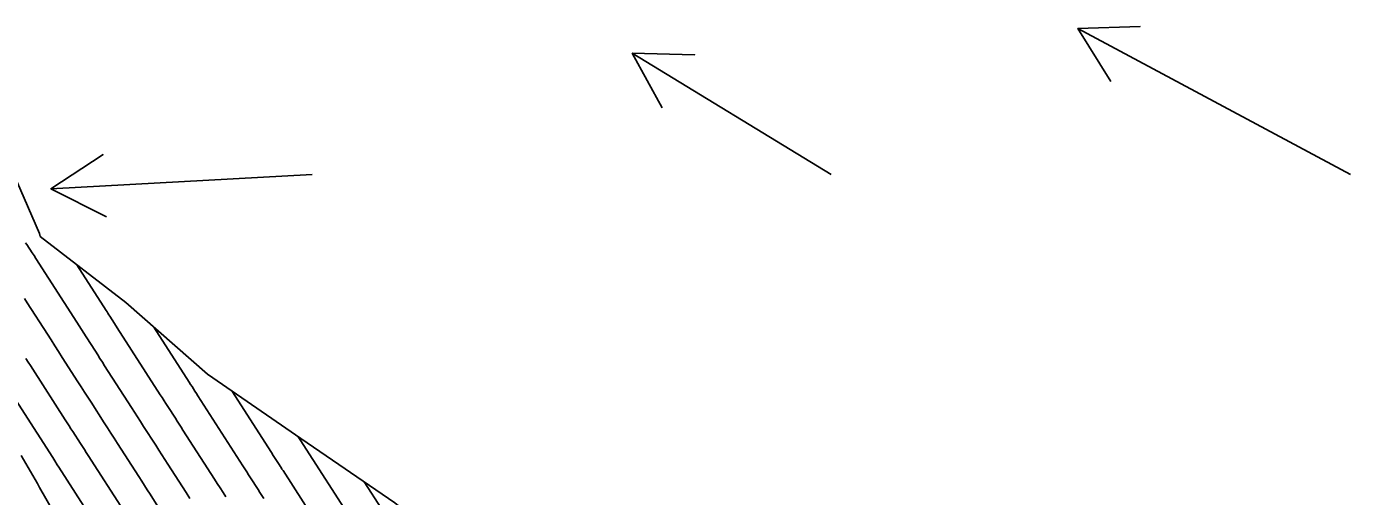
# Model space of a CAD drawing. Extents: x 954385 to 988206, y 1868364 to 1924553.
# Drawn here: x 956579.6 to 956707.1, y 1921887.9 to 1921933.2 of the extents above; entities that cross this region are included whole.
import ezdxf

# ---------------------------------------------------------------- set-up
doc = ezdxf.new("R2010")
doc.units = 0
for name, color, linetype in [('Ex_Major Contours', 7, 'Continuous'), ('Ex_Minor Contours', 7, 'Continuous'), ('Perimeter', 7, 'Continuous'), ('Slopes', 7, 'Continuous')]:
    doc.layers.add(name, color=color, linetype=linetype)

msp = doc.modelspace()

# ---------------------------------------------------------------- linework, layer by layer
at = {"layer": 'Ex_Major Contours'}
for points in [[(956595.35, 1921887.71), (956594.99, 1921888.28), (956593.24, 1921891), (956592.95, 1921891.46), (956592.66, 1921891.92), (956592.36, 1921892.37), (956592.07, 1921892.83), (956590.9, 1921894.65), (956590.61, 1921895.11), (956590.31, 1921895.57), (956590.02, 1921896.02), (956589.73, 1921896.48), (956587.15, 1921900.5), (956586.93, 1921900.85), (956586.7, 1921901.2), (956586.48, 1921901.54), (956586.26, 1921901.89), (956585.36, 1921903.29), (956585.14, 1921903.64), (956584.91, 1921903.99), (956584.69, 1921904.33), (956584.47, 1921904.68), (956580.52, 1921910.83), (956580.35, 1921911.1), (956580.18, 1921911.37), (956579.66, 1921912.17), (956579.63, 1921912.21), (956579.54, 1921912.35)], [(956612.14, 1921889.32), (956613.84, 1921886.67)]]:
    msp.add_lwpolyline(points, dxfattribs=at)
at = {"layer": 'Ex_Minor Contours'}
for points in [[(956598.82, 1921887.87), (956598.55, 1921888.29), (956598.28, 1921888.72), (956598, 1921889.14), (956597.73, 1921889.56), (956594.69, 1921894.3), (956594.51, 1921894.59), (956594.33, 1921894.87), (956594.14, 1921895.15), (956593.96, 1921895.43), (956593.24, 1921896.57), (956593.05, 1921896.85), (956592.87, 1921897.13), (956592.69, 1921897.42), (956592.51, 1921897.7), (956588.37, 1921904.15), (956588.1, 1921904.57), (956587.65, 1921905.27), (956587.56, 1921905.41), (956587.47, 1921905.55), (956587.38, 1921905.69), (956587.29, 1921905.83), (956584.47, 1921910.23)], [(956592.61, 1921886.43), (956591.53, 1921888.12), (956591.26, 1921888.54), (956590.99, 1921888.96), (956590.72, 1921889.39), (956590.45, 1921889.81), (956588.39, 1921893.01), (956588.07, 1921893.51), (956587.76, 1921894), (956587.44, 1921894.5), (956587.12, 1921894.99), (956585.85, 1921896.97), (956585.53, 1921897.46), (956585.22, 1921897.96), (956584.9, 1921898.45), (956584.58, 1921898.95), (956583.07, 1921901.3), (956582.71, 1921901.86), (956582.35, 1921902.42), (956582, 1921902.98), (956581.64, 1921903.54), (956579.69, 1921906.56), (956579.43, 1921906.97)], [(956591.89, 1921904.22), (956595.29, 1921898.92), (956595.43, 1921898.7), (956595.57, 1921898.48), (956595.85, 1921898.04), (956596, 1921897.82), (956596.14, 1921897.6), (956600.47, 1921890.85), (956600.65, 1921890.57), (956600.83, 1921890.28), (956601.02, 1921890), (956601.2, 1921889.71), (956601.93, 1921888.57), (956602.11, 1921888.29), (956602.3, 1921888.01), (956602.48, 1921887.72)], [(956579.57, 1921901.2), (956579.79, 1921900.85), (956580.02, 1921900.51), (956580.24, 1921900.16), (956583.36, 1921895.29), (956583.55, 1921895.01), (956583.73, 1921894.72), (956583.91, 1921894.43), (956584.1, 1921894.15), (956584.83, 1921893.01), (956585.01, 1921892.72), (956585.2, 1921892.44), (956585.38, 1921892.15), (956585.56, 1921891.86), (956589, 1921886.51)], [(956577.34, 1921899.13), (956582.15, 1921891.64), (956582.34, 1921891.33), (956582.59, 1921890.95), (956582.74, 1921890.72), (956587.55, 1921883.21)], [(956599.4, 1921898.07), (956603.21, 1921892.14), (956603.39, 1921891.85), (956603.58, 1921891.56), (956603.95, 1921890.98), (956604.05, 1921890.83), (956604.14, 1921890.69), (956604.23, 1921890.54), (956604.33, 1921890.4), (956608.43, 1921884)], [(956611.14, 1921885.33), (956605.99, 1921893.36), (956605.8, 1921893.66)], [(956587.27, 1921877.64), (956580.89, 1921888.76), (956580.67, 1921889.15), (956580.45, 1921889.53), (956580.23, 1921889.92), (956580.01, 1921890.31), (956579.12, 1921891.85)]]:
    msp.add_lwpolyline(points, dxfattribs=at)
at = {"layer": 'Perimeter'}
msp.add_lwpolyline([(956576.82, 1921922.48), (956580.89, 1921913.25), (956580.93, 1921912.95), (956589.18, 1921906.6), (956597.05, 1921899.69), (956606.06, 1921893.48), (956615.11, 1921887.29), (956623.3, 1921880.58), (956630.74, 1921873.41), (956638.15, 1921866.22), (956641.02, 1921863.29), (956645.2, 1921858.81), (956652.06, 1921851.29), (956658.68, 1921843.61), (956665.61, 1921836.13), (956669.85, 1921827), (956673.26, 1921817.36), (956676.64, 1921807.71), (956680.31, 1921798.23), (956684.09, 1921788.82), (956687.96, 1921779.46), (956691.67, 1921770.01)], dxfattribs=at)
at = {"layer": 'Slopes'}
for points in [[(956707.13, 1921918.93), (956680.88, 1921932.99), (956686.87, 1921933.18), (956680.88, 1921932.99), (956684.04, 1921927.89)], [(956657.13, 1921918.93), (956637.96, 1921930.6), (956643.96, 1921930.46), (956637.96, 1921930.6), (956640.84, 1921925.34)], [(956607.13, 1921918.93), (956581.98, 1921917.54), (956587, 1921920.83), (956581.98, 1921917.54), (956587.33, 1921914.83)]]:
    msp.add_lwpolyline(points, dxfattribs=at)

doc.saveas('drawing.dxf')
